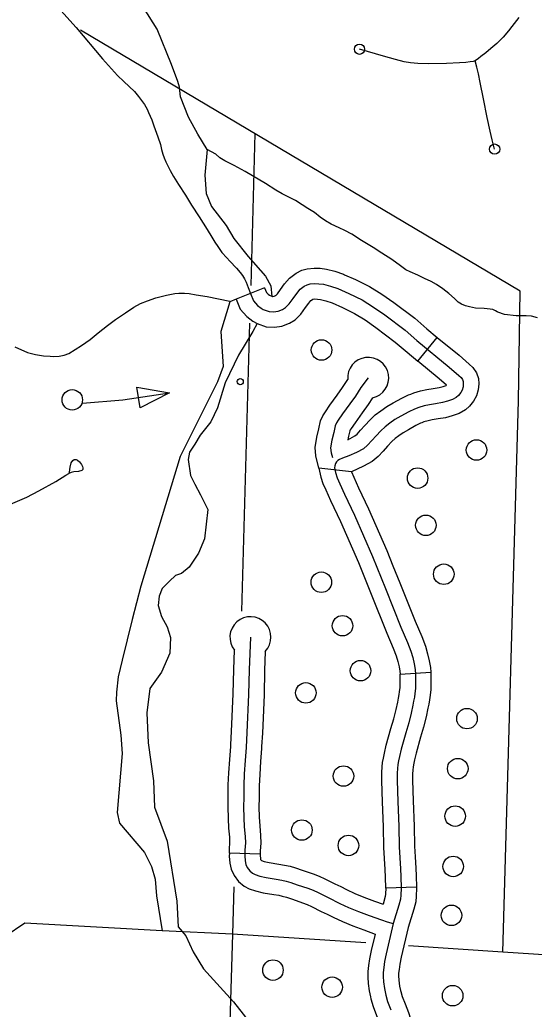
# Model space of a CAD drawing. Extents: x 653372 to 905732, y 627442 to 787275.
# Drawn here: x 698135 to 700643, y 731183 to 736004 of the extents above; entities that cross this region are included whole.
import ezdxf

# ---------------------------------------------------------------- set-up
doc = ezdxf.new("R2010")
doc.units = 0
for name, color, linetype in [('31', 7, 'Continuous'), ('33', 7, 'Continuous'), ('34', 7, 'Continuous'), ('35', 7, 'Continuous'), ('5', 7, 'Continuous'), ('56', 7, 'Continuous'), ('6', 7, 'Continuous')]:
    doc.layers.add(name, color=color, linetype=linetype)

msp = doc.modelspace()

# ---------------------------------------------------------------- linework, layer by layer
at = {"layer": '31'}
for p, q in [((700074.7, 734341.1), (700170.2, 734456.8)), ((699752, 733802.3), (699592.2, 733819.7)), ((699988.6, 732815.3), (700138.3, 732825.8)), ((699988.6, 732815.3), (699988.6, 732815.3)), ((699306.2, 731938.7), (699156.3, 731943.2)), ((700068.5, 731777.7), (699918.6, 731773.1))]:
    msp.add_line(p, q, dxfattribs=at)
for points in [[(700568, 736015.7), (700533.6, 735972), (700517.6, 735950.4), (700490.7, 735919.4), (700460.1, 735888.2), (700431.5, 735863.6), (700406.7, 735843.2), (700382.9, 735825.6), (700370.6, 735815.5), (700355.3, 735804.3), (700344.8, 735801), (700330.3, 735798.7), (700309.2, 735796.8), (700278.8, 735794.7), (700214.7, 735791.1), (700129.1, 735790), (700074.4, 735791.6), (700039, 735794.5), (700008.5, 735799.7), (699966.3, 735809.9), (699907.1, 735826.4), (699790.9, 735860.5)], [(700449.7, 735374.1), (700437.2, 735418.9), (700427.2, 735462), (700413.3, 735527.4), (700394.6, 735619.2), (700378.3, 735698.4), (700370.4, 735740.3), (700362.8, 735772.7), (700355.3, 735804.3)], [(699328.3, 734698.6), (699337.9, 734675.4), (699345.1, 734667.4), (699351.4, 734662.4), (699351.7, 734662.3), (699366.5, 734656.6), (699368.6, 734656.5), (699374.8, 734657.5), (699381.5, 734660), (699383, 734660.9), (699391, 734668.7), (699406.3, 734689.8), (699425.4, 734716.8), (699450.3, 734745.6), (699481.6, 734769.7), (699509.5, 734783.5), (699536.4, 734791), (699569.6, 734794.6), (699598.9, 734793.1), (699629.3, 734789.5), (699670.1, 734778.8), (699712.8, 734764.5), (699718.1, 734762.2)], [(699718.1, 734762.2), (699771.3, 734738.4), (699839.5, 734704.6), (699899.9, 734667.6), (699958.8, 734627.3), (700060.1, 734550.4), (700119.5, 734498.6), (700170.2, 734456.8)], [(699328.3, 734698.6), (699189.4, 734642.1), (699209.2, 734594.3), (699241.6, 734558.2), (699270.5, 734534.9), (699292.2, 734524.4), (699335.3, 734508.1), (699375.9, 734505.9), (699412.7, 734511.5), (699449.4, 734525.2), (699476.7, 734542.9), (699504.8, 734570.1), (699528.2, 734602.4), (699543.6, 734624), (699553.9, 734636), (699561.5, 734641.9), (699563.3, 734642.8), (699564.8, 734643.2), (699573.7, 734644.2), (699586.2, 734643.5), (699601.4, 734641.8), (699627.2, 734635), (699658.3, 734624.6), (699656.9, 734625.2)], [(699259.1, 734669.9), (699273.6, 734634.8), (699293.4, 734612.8), (699311, 734598.7), (699321.9, 734593.3), (699350.9, 734582.4), (699372.3, 734581.2), (699393.8, 734584.5), (699415.5, 734592.6), (699429.9, 734601.9), (699447.9, 734619.4), (699467.2, 734646.1), (699484.5, 734670.4), (699502.1, 734690.8), (699521.6, 734705.8), (699536.4, 734713.2), (699550.6, 734717.1), (699571.6, 734719.4), (699592.5, 734718.3), (699615.4, 734715.7), (699648.7, 734706.9), (699685.6, 734694.6), (699739.4, 734670.5), (699803.2, 734638.9), (699859.1, 734604.6), (699914.9, 734566.4), (700012.7, 734492.2), (700071, 734441.4)], [(699657, 734625.2), (699707.4, 734602.7), (699766.8, 734573.2), (699818.3, 734541.7), (699871, 734505.5), (699965.4, 734434), (700022.5, 734384.2), (700074.7, 734341.1)], [(700170.2, 734456.8), (700276, 734369.5), (700325.9, 734326.9), (700344, 734309.7), (700361.4, 734284.6), (700370.5, 734255.8), (700372.2, 734230.6), (700369.6, 734201.8), (700361.3, 734172.4), (700347.3, 734145.5), (700326.8, 734122.2), (700306.9, 734103.4), (700276.3, 734085.7), (700242.6, 734074), (700210.8, 734065.3), (700173.8, 734059.3), (700145.8, 734054.6), (700125.1, 734050.5), (700105.2, 734044.4), (700094.7, 734040.4)], [(700071, 734441.4), (700227.8, 734312), (700275.8, 734271.2), (700286.8, 734260.7), (700293.3, 734251.2), (700296.3, 734241.8), (700297, 734231.6), (700295.5, 734215.5), (700291.1, 734200.1), (700284.9, 734188.1), (700272.8, 734174.3), (700261.8, 734163.9), (700245, 734154.2), (700220.4, 734145.7), (700194.9, 734138.7), (700161.6, 734133.3), (700132.2, 734128.4), (700106.8, 734123.3), (700080.7, 734115.3), (700059.5, 734107.2), (700031.4, 734093.9), (699992.1, 734072), (699963.8, 734055.8), (699938.5, 734038.5), (699916.1, 734021.6), (699895.5, 734001.8), (699872.4, 733977.2), (699851.2, 733953.5), (699830.1, 733930.7), (699809.6, 733914.3), (699776.9, 733895.8), (699739.4, 733878.9), (699708, 733868.2), (699693.2, 733861.8), (699685.7, 733857.1), (699679.2, 733850), (699674.1, 733842.4), (699670.3, 733831.3), (699668.6, 733821.1), (699673.3, 733799.1), (699682.2, 733772.4), (699695.5, 733743.7), (699717.3, 733692.4), (699766.3, 733590.6), (699854.7, 733388.4), (699917.7, 733233.1), (699992.9, 733044.8), (700024.7, 732970.8), (700041.5, 732928.4), (700050.2, 732896.5), (700057.6, 732866.1), (700062.2, 732839.2)], [(700040.9, 734180.4), (700056.3, 734186.3), (700088.4, 734196.1), (700118.6, 734202.2), (700149.4, 734207.3), (700178.9, 734212.1), (700198.1, 734217.4), (700213.7, 734222.8), (700215.6, 734223.9), (700179.6, 734254.6), (700074.7, 734341.1)], [(699833.1, 734259.6), (699797.6, 734212.4), (699770.5, 734170.9), (699743.6, 734132.2), (699708, 734083.6), (699687.2, 734053.6), (699679, 734040.2), (699672.7, 734025.7), (699664.9, 733992.9), (699656, 733956.1), (699650, 733918.3), (699652.2, 733893.9), (699658.5, 733872)], [(699592.2, 733819.7), (699578.1, 733880), (699574.5, 733920.9), (699582.4, 733970.8), (699592, 734010.3), (699601.3, 734049.6), (699612.3, 734074.9), (699624.3, 734094.5), (699646.9, 734127.1), (699682.5, 734175.8), (699708.3, 734212.8), (699733.4, 734251.3)], [(699733.5, 733957.4), (699767.4, 733976.6), (699778.9, 733985.8), (699795.8, 734004), (699817.1, 734027.8), (699842.1, 734054.5), (699867.3, 734078.8), (699894.8, 734099.5), (699924, 734119.4), (699955.1, 734137.2), (699997.1, 734160.6), (700030.1, 734176.2), (700040.9, 734180.4)], [(699854.1, 734161.8), (699832.7, 734128.9), (699804.6, 734088.6), (699769.1, 734040.1), (699750, 734012.6), (699745.7, 734005.5), (699744.1, 734001.9), (699737.8, 733975.4), (699733.5, 733957.4)], [(700094.7, 734040.4), (700089, 734038.2), (700065.7, 734027.2), (700029, 734006.7), (700003.7, 733992.1), (699982.2, 733977.5), (699964.8, 733964.5), (699948.9, 733949.1), (699927.7, 733926.5), (699906.7, 733903), (699881.3, 733875.7), (699851.9, 733852), (699810.9, 733828.8), (699752, 733802.3)], [(699592.2, 733819.7), (699602.1, 733775.3), (699612.4, 733744.6), (699626.9, 733713.3), (699649, 733661.4), (699698.2, 733559.3), (699785.6, 733359.3), (699814.8, 733287.1)], [(699752, 733802.3), (699785.6, 733723.4), (699834.5, 733621.9), (699923.8, 733417.5), (699953.8, 733343.5)], [(699953.8, 733343.5), (699987.3, 733261.1), (700062.2, 733073.6), (700094.1, 732999.4), (700112.7, 732952.2), (700122.9, 732915.3), (700131.1, 732881.2), (700136.7, 732848.1), (700138.3, 732825.8)], [(699814.8, 733287.1), (699848.1, 733205.1), (699923.6, 733016.1), (699955.4, 732942.2), (699970.2, 732904.6), (699977.6, 732877.7), (699984.1, 732851), (699987.6, 732830.3), (699988.6, 732815.3)], [(699259, 732995.7), (699252.8, 732836.6), (699250.2, 732717.4), (699242.2, 732532.1), (699237.6, 732458.7), (699232.7, 732395), (699229.3, 732330.2), (699226.2, 732273.8), (699226.3, 732214.9), (699225, 732169.1), (699226.8, 732116), (699229.3, 732071.1), (699233.3, 732025.5), (699234.3, 731993.9), (699231.8, 731958.9), (699231, 731931.1), (699233.1, 731905.7), (699236.5, 731889.1), (699243.8, 731873.3), (699255.5, 731857.8), (699269.8, 731846.2), (699282.7, 731839.5), (699304.9, 731831.5), (699335.8, 731824.7), (699384.8, 731816.4), (699411.4, 731812.2), (699432.7, 731807.2), (699456.3, 731800.2), (699487.4, 731790.1), (699539, 731772.5), (699564.5, 731763), (699589, 731751.5), (699637.4, 731727.2), (699695.5, 731698.7), (699737.2, 731678.9), (699785.3, 731659.4), (699837.3, 731639.8), (699897.3, 731618.2), (699925.7, 731609), (699955.2, 731600.9)], [(699163.3, 732472.9), (699167.3, 732536), (699175.2, 732719.8), (699177.8, 732838.9), (699181.5, 732932.5)], [(699331.4, 732926.7), (699327.8, 732834.3), (699325.2, 732714.9), (699317.1, 732528.1), (699313, 732463.4)], [(699899.3, 732302.2), (699898.9, 732336.6), (699901.5, 732363.9), (699903.7, 732384.6), (699907.2, 732407.1), (699911.9, 732431.2), (699921.5, 732470), (699944.3, 732550.4), (699958.1, 732597.7), (699969.6, 732643.2), (699977.5, 732678.7), (699980.9, 732698), (699984.6, 732715.9), (699986.5, 732730.2), (699988.3, 732750), (699989.3, 732782.2), (699988.9, 732811.6), (699988.6, 732815.3)], [(700062.2, 732839.2), (700063.9, 732814.8), (700064.3, 732781.6), (700063.2, 732745.5), (700061.1, 732721.7), (700058.6, 732703.3), (700054.6, 732683.9), (700051.1, 732664), (700042.6, 732625.8), (700030.5, 732578), (700016.4, 732529.7), (699994, 732450.8), (699985.2, 732415), (699981.1, 732394.2), (699978.1, 732374.8), (699976.1, 732356.4), (699973.9, 732333.5), (699974.3, 732298), (699978.1, 732195.9), (699982.2, 732073.5), (699984.6, 731974.9), (699987.9, 731921.2), (699990.1, 731867.1), (699991.9, 731829.5), (699993.6, 731773.5), (699992.1, 731739.2), (699990.6, 731719.8), (699982.9, 731690.8), (699955.2, 731600.9), (699921.2, 731453.4), (699913.3, 731415.2), (699909, 731386.1), (699906.3, 731362.8), (699906.2, 731342.3), (699908.4, 731316.4), (699912.3, 731284.2), (699919.1, 731251.3), (699927.9, 731221.4), (699943.7, 731181)], [(700138.3, 732825.8), (700138.8, 732817.9), (700139.3, 732781), (700138.1, 732741), (700135.6, 732713.2), (700132.5, 732690.6), (700128.2, 732669.8), (700124.6, 732649.4), (700115.6, 732608.5), (700102.8, 732558.2), (700088.4, 732509), (700066.5, 732431.6), (700058.4, 732398.9), (700055, 732381.3), (700052.5, 732365), (700050.7, 732348.8), (700049, 732330.4), (700049.3, 732303.9)], [(699156.3, 731943.2), (699156.9, 731962.7), (699159.2, 731995.4), (699158.4, 732021.1), (699154.5, 732065.7), (699151.8, 732112.6), (699149.9, 732169), (699151.3, 732215.9), (699151.2, 732275.8), (699154.4, 732334.3), (699157.9, 732399.8), (699162.7, 732463.9), (699163.3, 732472.9)], [(699313, 732463.4), (699312.4, 732453.5), (699307.6, 732390.2), (699304.2, 732326.1), (699301.2, 732271.8), (699301.3, 732213.8), (699300, 732169.3), (699301.7, 732119.4), (699304.1, 732076.5), (699308.2, 732030), (699309.4, 731992.3), (699306.7, 731955), (699306.2, 731938.7)], [(699918.6, 731773.1), (699917, 731826.6), (699915.2, 731863.7), (699913, 731917.4), (699909.7, 731971.7), (699907.2, 732071.3), (699903.1, 732193.2), (699899.4, 732296.2), (699899.3, 732302.2)], [(700049.3, 732303.9), (700049.3, 732299.8), (700053, 732198.5), (700057.2, 732075.7), (700059.5, 731978.1), (700062.8, 731925.1), (700065, 731870.4), (700066.9, 731832.5), (700068.5, 731777.7)], [(699156.3, 731943.2), (699155.9, 731929.1), (699158.8, 731895), (699164.8, 731865.5), (699179.2, 731834.4), (699201.2, 731805.4), (699228.4, 731783.2), (699252.6, 731770.6), (699284.1, 731759.3), (699321.6, 731751.1), (699372.7, 731742.4), (699396.9, 731738.6), (699413.4, 731734.7), (699434.1, 731728.5), (699463.7, 731719), (699513.7, 731701.9), (699535.4, 731693.8), (699556.2, 731684), (699604, 731660), (699633, 731645.8)], [(699306.2, 731938.7), (699306.1, 731933.2), (699307.5, 731916.4), (699308.3, 731912.6), (699308.5, 731912.1), (699309.9, 731910.3), (699311.2, 731909.2), (699312.8, 731908.3), (699325.7, 731903.7), (699350.1, 731898.4), (699396.9, 731890.5), (699425.9, 731885.9), (699452, 731879.7), (699478.6, 731871.8), (699511.1, 731861.3), (699564.2, 731843.1), (699593.5, 731832.2), (699621.7, 731819), (699670.8, 731794.3), (699699.2, 731780.4)], [(699699.2, 731780.4), (699728, 731766.2), (699767.3, 731747.6), (699812.6, 731729.3), (699863.3, 731710.2), (699906.3, 731694.7)], [(699918.6, 731774), (699917.3, 731743.9), (699916.3, 731732.5), (699906.3, 731694.7)], [(700068.5, 731777.7), (700068.7, 731773), (700067, 731734.6), (700064.8, 731707.1), (700055, 731670.2), (700027.7, 731581.4), (699994.5, 731437.3), (699987.1, 731402), (699983.4, 731376.4), (699981.3, 731358.3), (699981.2, 731345.2), (699983, 731324), (699986.3, 731296.3), (699991, 731273.9)], [(699633, 731645.8), (699662.9, 731631.1), (699707.1, 731610.2), (699758, 731589.6), (699811.3, 731569.5), (699866.4, 731549.6)], [(699866.4, 731549.6), (699848, 731469.5), (699839.4, 731428.3), (699834.6, 731395.8), (699831.4, 731367.2), (699831.2, 731339.5), (699833.7, 731308.8), (699838.2, 731272.1), (699844.1, 731243.5)], [(699991, 731273.9), (699991.9, 731269.6), (699998.9, 731245.7), (700013.4, 731208.8), (700030.1, 731167.8), (700040.2, 731136.7), (700045.8, 731109.7), (700049.8, 731081.3), (700034.5, 731035), (700015.7, 731007.8), (699993.6, 730982.6), (699957.8, 730954.6), (699883.1, 730908.6), (699776.2, 730836.7), (699750.2, 730816.5)], [(699844.1, 731243.5), (699846.2, 731233.1), (699856.9, 731197.1), (699874.1, 731153.1), (699889.1, 731116.2), (699895, 731098.1), (699895.1, 731097.8), (699890.1, 731092.1), (699872, 731077.9), (699801.9, 731034.8), (699688.2, 730958.4), (699658.2, 730935)]]:
    msp.add_lwpolyline(points, dxfattribs=at)
for centre in [(699790.9, 735860.5), (700449.7, 735374.1)]:
    msp.add_circle(centre, 25, dxfattribs=at)
for centre, start, end in [((699833.1, 734259.6), 282.1519, 184.7282), ((699259, 732995.7), 316.3451, 219.164)]:
    msp.add_arc(centre, 100, start, end, dxfattribs=at)
at = {"layer": '33'}
for points in [[(698145.1, 736262.7), (698408.9, 735966.5), (698537.1, 735813.1), (698611.3, 735731.9), (698642.5, 735702.8), (698667.5, 735679.4), (698693.4, 735654.3), (698713.7, 735629.6), (698742.3, 735591.9), (698754.9, 735568.9), (698762.2, 735551.8), (698778, 735516.9), (698788.8, 735487.3), (698807.1, 735434), (698820.1, 735396.4), (698826, 735372.1), (698831.6, 735349.7), (698838.5, 735331.9), (698846.1, 735311.7), (698856.4, 735291.8), (698867.9, 735270.1), (698884.6, 735239.9), (698908.4, 735200.9), (698942.8, 735150.2), (698971.6, 735100.8), (699009.4, 735044.2), (699048.9, 734981.6), (699071.3, 734945.7), (699085, 734921.1), (699099.6, 734899.9), (699120.2, 734870), (699143.3, 734845), (699158.6, 734827.7), (699190.9, 734793.9), (699209.4, 734772.6), (699220.6, 734757.8), (699229.6, 734742.6), (699238, 734725.2), (699248.2, 734699.9), (699259.1, 734669.9)], [(698373.5, 733793.4), (698377.4, 733799.8), (698380.9, 733825.1), (698385.8, 733845.5), (698393.2, 733857.2), (698399.8, 733861.3), (698409.6, 733861.6), (698416.5, 733858.7), (698424.9, 733850.3), (698435.9, 733838.1), (698440.5, 733827.1), (698441.4, 733820.6), (698441.8, 733813.5), (698436.8, 733808.2), (698420.3, 733803.9), (698398.6, 733801.3), (698384.4, 733797.9), (698373.5, 733793.4)], [(697948.5, 733588.8), (698077.2, 733639.4), (698168.8, 733678.8), (698227, 733708.5), (698310.7, 733754.2), (698359.2, 733784.6), (698373.5, 733793.4)]]:
    msp.add_lwpolyline(points, dxfattribs=at)
at = {"layer": '34'}
msp.add_lwpolyline([(698111.1, 734410.5), (698172.3, 734383.8), (698211.2, 734373.7), (698249.7, 734367.1), (698281.9, 734365.4), (698299.4, 734363.7), (698327.3, 734364.4), (698350.8, 734369.9), (698373.1, 734378.6), (698434.8, 734417.8), (698477.9, 734446), (698516.9, 734478.2), (698562.9, 734515.2), (698600.4, 734544.5), (698650.2, 734576.8), (698691, 734603.1), (698723.7, 734621.5), (698757.4, 734635.2), (698797.4, 734648.7), (698849.7, 734661.9), (698890.9, 734670.4), (698909.2, 734672.1), (698937.1, 734671.7), (698961.1, 734669.8), (698993.9, 734664.6), (699047.5, 734656), (699157.9, 734632.5)], dxfattribs=at)
at = {"layer": '35'}
for points in [[(699047.6, 735371.3), (699002.7, 735447), (698957, 735529.1), (698917.5, 735628.1), (698913.3, 735675), (698905.6, 735703.5), (698874.1, 735786.7), (698804.2, 735958.8), (698738, 736064.2)], [(699047.6, 735371.3), (699036.3, 735246.7), (699043.7, 735158.4), (699069.9, 735093.6), (699141.2, 735001.5), (699178.4, 734938.4), (699248.8, 734850.4), (699331.7, 734755.3), (699357.8, 734708.4), (699363.5, 734655.8)], [(700657.8, 734552.2), (700629.2, 734560), (700603.8, 734561.9), (700555.3, 734561.1), (700498.3, 734567.4), (700465.2, 734578.8), (700461.8, 734581.8), (700453.3, 734586.1), (700441.4, 734592.2), (700427.6, 734593.8), (700398.8, 734597), (700356.1, 734598.8), (700326.3, 734605.5), (700308.2, 734610.6), (700287.7, 734618.2), (700272.4, 734629), (700253.3, 734645.8), (700226.3, 734670.3), (700197.6, 734693.1), (700165.9, 734714.8), (700140.4, 734728.9), (700107.3, 734743.7), (700075.5, 734760.3), (700037.9, 734776.4), (700016.8, 734786.3), (699991.4, 734804.9), (699948.5, 734836.2), (699899.2, 734866.6), (699857.3, 734894.4), (699801.2, 734929), (699754.2, 734959.9), (699719, 734978.2), (699691.1, 734990.1), (699653.1, 735008.5), (699625.2, 735023.8), (699599.3, 735043), (699571.1, 735065.3), (699539.3, 735085.3), (699511, 735101.7), (699478.2, 735124.1), (699437.2, 735144.9), (699413.3, 735156), (699382.7, 735174.3), (699331.7, 735205.8), (699269.3, 735243.5), (699233.6, 735264.2), (699179.1, 735294.7), (699134.8, 735317.4), (699109.2, 735332), (699089.7, 735348.7), (699047.6, 735371.3)], [(699292.5, 734524.3), (699271, 734485.6), (699200.8, 734369.9), (699136, 734234.6), (699097.9, 734113), (699066.2, 734045.6), (699014.4, 733981), (698988.2, 733936.7), (698961.9, 733897.6), (698955.5, 733862.2), (698966.2, 733783.8), (698987.4, 733741.1), (699015, 733689.6), (699051, 733617.6), (699035, 733475.9), (699005.1, 733404.6), (698960.2, 733337.8), (698922.4, 733306.9), (698893.2, 733296.2), (698864.4, 733269.4), (698828.4, 733233.4), (698814.3, 733195.7), (698810, 733149.8), (698825.5, 733096.3), (698853.1, 733046.5), (698868.6, 732994), (698865.4, 732918), (698825.8, 732825), (698769.1, 732745.9), (698753.3, 732627.1), (698761.1, 732480.4), (698785.8, 732295.6), (698792.1, 732168.1), (698853.4, 732001.4), (698901, 731709.1), (698907, 731584.2), (698944.3, 731541.4), (698980, 731463.3), (699029.8, 731379.3), (699177.1, 731219), (699270.4, 731099.8)]]:
    msp.add_lwpolyline(points, dxfattribs=at)
at = {"layer": '5'}
for points in [[(699280.9, 735449.3), (699260.2, 734709.2)], [(699255, 734526.4), (699215.8, 733121.9)], [(699178.2, 731780.1), (699171.8, 731549.1)], [(699171.8, 731549.1), (698829.4, 731564.5)], [(699171.8, 731549.1), (699095.9, 729032.8)], [(699821.1, 731506), (699171.8, 731549.1)], [(700488.9, 731461.7), (700030.3, 731492.1)]]:
    msp.add_lwpolyline(points, dxfattribs=at)
at = {"layer": '56'}
for p, q in [((698705.4, 734214.6), (698864.3, 734187.2)), ((698720.7, 734113.8), (698705.4, 734214.6)), ((698864.3, 734187.2), (698720.7, 734113.8))]:
    msp.add_line(p, q, dxfattribs=at)
msp.add_lwpolyline([(698440.1, 734136.4), (698636.9, 734152.6), (698864.3, 734187.2)], dxfattribs=at)
for centre, radius in [((699605.9, 734395.2), 50), ((699209.4, 734241), 15), ((698390.4, 734152.3), 50), ((700361.4, 733907.7), 50), ((700074.1, 733771.1), 50), ((700114.4, 733541.1), 50), ((700201.6, 733302.6), 50), ((699604.7, 733263.6), 50), ((699708, 733051.7), 50), ((699795.9, 732832.7), 50), ((699529.2, 732724.5), 50), ((700314.7, 732599.2), 50), ((700269.8, 732355.5), 50), ((699712.7, 732319.3), 50), ((700257.2, 732124.2), 50), ((699509.9, 732056.2), 50), ((699736.9, 731981.3), 50), ((700247.6, 731878.9), 50), ((700239.1, 731640.6), 50), ((699368.8, 731373.8), 50), ((699657.3, 731290.6), 50), ((700244.9, 731249.1), 50)]:
    msp.add_circle(centre, radius, dxfattribs=at)
at = {"layer": '6'}
for points in [[(700565.3, 734146.8), (700574, 734682.3), (698430.9, 735953.5)], [(699189.4, 734642.1), (699158.9, 734630), (699114.1, 734485), (699125.7, 734315.4), (699099.1, 734239.3), (698916.7, 733875.7), (698724.1, 733244.4), (698682.3, 733082), (698633.6, 732883.3), (698614.5, 732802.6), (698606.4, 732728.8), (698604, 732686), (698627.4, 732517.8), (698634.5, 732429.9), (698609.2, 732141.4), (698621.3, 732089.4), (698742.7, 731947.5), (698776.6, 731878.3), (698794.2, 731816.4), (698800.6, 731736.3), (698829.4, 731564.5)], [(701533.8, 731392.3), (700488.9, 731461.7), (700565.3, 734146.8)], [(698829.4, 731564.5), (698158.8, 731603.1), (698063.1, 731537.2), (697820.9, 731444), (697809.3, 731057.8)]]:
    msp.add_lwpolyline(points, dxfattribs=at)

doc.saveas('drawing.dxf')
